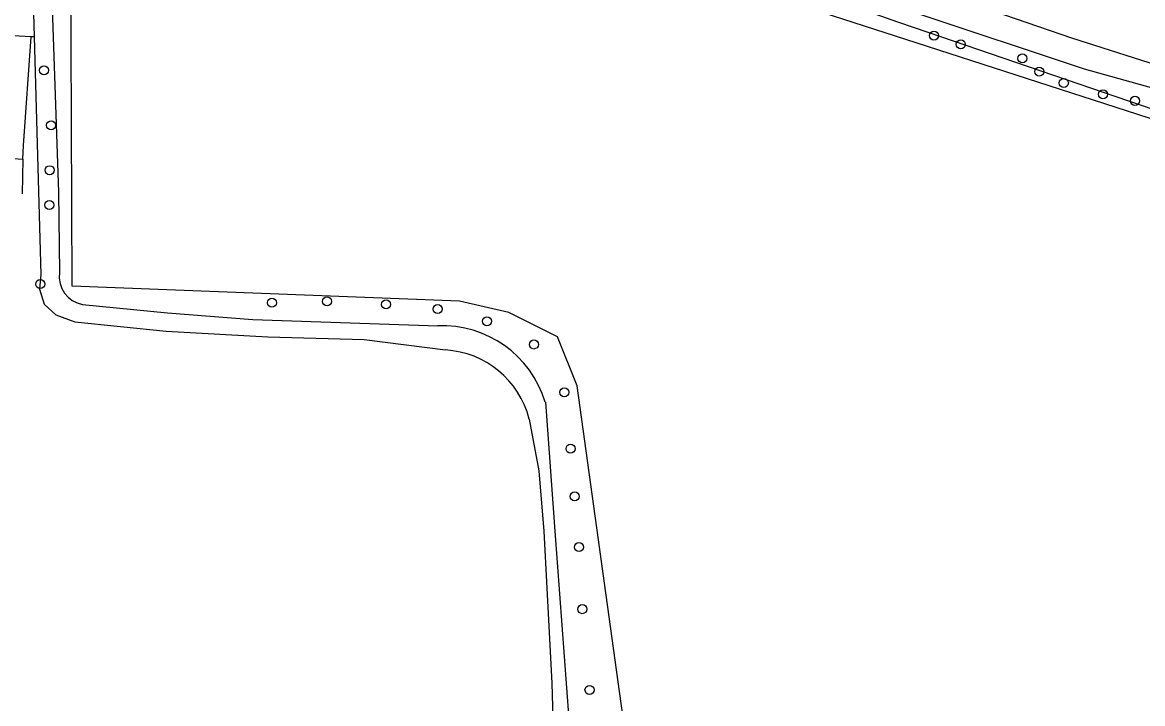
# Model space of a CAD drawing. Extents: x 162722 to 165099, y 384721 to 386283.
# Drawn here: x 164785.9 to 164906.9, y 385231.4 to 385304.9 of the extents above; entities that cross this region are included whole.
import ezdxf

# ---------------------------------------------------------------- set-up
doc = ezdxf.new("R2010")
doc.units = 0
for name, color, linetype in [('IMGEO_Boom', 7, 'Continuous'), ('IMGEO_Grasland_overig', 7, 'Continuous'), ('IMGEO_Groenvoorziening', 7, 'Continuous'), ('IMGEO_Pand', 7, 'Continuous'), ('IMGEO_Waterloop', 7, 'Continuous')]:
    doc.layers.add(name, color=color, linetype=linetype)

msp = doc.modelspace()

# ---------------------------------------------------------------- linework, layer by layer
at = {"layer": 'IMGEO_Boom'}
for centre in [(164884.35, 385303.51), (164887.25, 385302.57), (164893.91, 385301.04), (164788.21, 385299.76), (164895.72, 385299.62), (164898.38, 385298.39), (164902.61, 385297.17), (164906.06, 385296.46), (164788.98, 385293.82), (164788.82, 385288.97), (164788.78, 385285.21), (164787.8, 385276.67), (164812.83, 385274.66), (164818.79, 385274.8), (164825.17, 385274.48), (164830.74, 385273.97), (164836.06, 385272.66), (164841.13, 385270.15), (164844.42, 385264.99), (164845.09, 385258.89), (164845.53, 385253.74), (164846.01, 385248.27), (164846.36, 385241.57), (164847.14, 385232.85)]:
    msp.add_circle(centre, 0.489, dxfattribs=at)
at = {"layer": 'IMGEO_Grasland_overig'}
for points in [[(165042.67, 385290.6), (165038.75, 385287.31), (165017.82, 385279.27), (165007.53, 385276.27), (164995.62, 385276.8), (164972.2, 385281.21), (164942.59, 385289.39), (164899.25, 385303.24), (164872.6, 385312.4), (164867.17, 385315.11), (164865.21, 385316.71), (164864.81, 385323.47), (164865.58, 385330.33), (164869.92, 385349.84), (164871.85, 385355.23), (164873.67, 385358.08), (164892.97, 385395.58), (164926.88, 385388.89), (164973.21, 385379.67), (164977.97, 385380.53)], [(164910.64, 385188.43), (164865.16, 385217.98), (164851.06, 385227.76), (164845.82, 385265.69), (164843.7, 385270.98), (164838.43, 385273.62), (164833.08, 385274.81), (164791.26, 385276.45), (164791.05, 385329.19), (164828.15, 385339.67), (164852.93, 385346.41), (164860.06, 385346.98), (164859.39, 385332.73), (164856.4, 385311.2), (164883.62, 385302.38), (164926.72, 385288.44)], [(164813.66, 385339.16), (164813.73, 385338.95), (164809, 385337.3), (164789.61, 385330.23), (164788.9, 385323.24), (164788.74, 385319.16), (164788.99, 385315.81), (164788.93, 385311.75), (164789.79, 385286.6), (164789.88, 385277.92)], [(164786.35, 385331.28), (164786.4, 385329.25), (164786.7, 385318.82), (164787.15, 385303.37)], [(164787.15, 385303.37), (164787.88, 385277.7), (164787.73, 385276.13), (164788.23, 385274.5), (164789.49, 385273.35), (164791.53, 385272.59), (164801.4, 385271.59), (164812.39, 385270.97), (164822.79, 385270.7), (164831.59, 385269.56)], [(164792.36, 385274.45), (164801.55, 385273.56), (164810.76, 385272.85), (164830.76, 385272.17)], [(164842.37, 385263.92), (164843.4, 385250), (164844.91, 385229.69)], [(164840.62, 385262.1), (164841.67, 385256.5), (164842.2, 385250), (164843.07, 385233.59), (164843.3, 385225.98), (164843.05, 385225.43), (164842.95, 385225.34), (164841.9, 385224.33), (164840.63, 385223.66), (164839.66, 385223.45), (164837.89, 385223.23), (164805.6, 385221.83), (164773.37, 385220.69), (164748.22, 385220.22), (164746.29, 385220.02), (164745.65, 385219.77), (164745.22, 385219.23)]]:
    msp.add_lwpolyline(points, dxfattribs=at)
for centre, radius, start, end in [((164792.97, 385277.51), 3.11, 172.4102, 258.8525), ((164831.22, 385260.53), 11.65, 16.9072, 92.2961), ((164830.99, 385259.64), 9.94, 14.32, 86.521)]:
    msp.add_arc(centre, radius, start, end, dxfattribs=at)
at = {"layer": 'IMGEO_Groenvoorziening'}
for points in [[(164787.15, 385303.37), (164786.83, 385303.37)], [(164785.91, 385290.17), (164785.85, 385286.4)]]:
    msp.add_lwpolyline(points, dxfattribs=at)
at = {"layer": 'IMGEO_Pand'}
for points in [[(164786.83, 385303.37), (164779.01, 385303.79), (164778.23, 385289.06), (164780.03, 385288.96), (164780.2, 385291.72), (164783.04, 385291.68), (164782.95, 385290.38), (164785.91, 385290.17)], [(164785.91, 385290.17), (164786.01, 385291.64), (164786.83, 385303.37)]]:
    msp.add_lwpolyline(points, dxfattribs=at)
at = {"layer": 'IMGEO_Waterloop'}
msp.add_lwpolyline([(164934.1, 385286.95), (164932.81, 385287.31), (164918.43, 385292.65), (164916.83, 385292.9), (164909.49, 385295.02), (164883.71, 385303.84), (164880.56, 385304.92), (164863.77, 385310.87), (164863.88, 385311.64), (164864.29, 385312.42), (164882.17, 385306.04), (164900.57, 385299.92), (164917.49, 385295.19), (164927.98, 385291.47), (164932.25, 385290.44), (164939.85, 385287.38), (164940.25, 385286.39), (164940.43, 385285.93), (164940.41, 385285.14)], dxfattribs=at)

doc.saveas('drawing.dxf')
